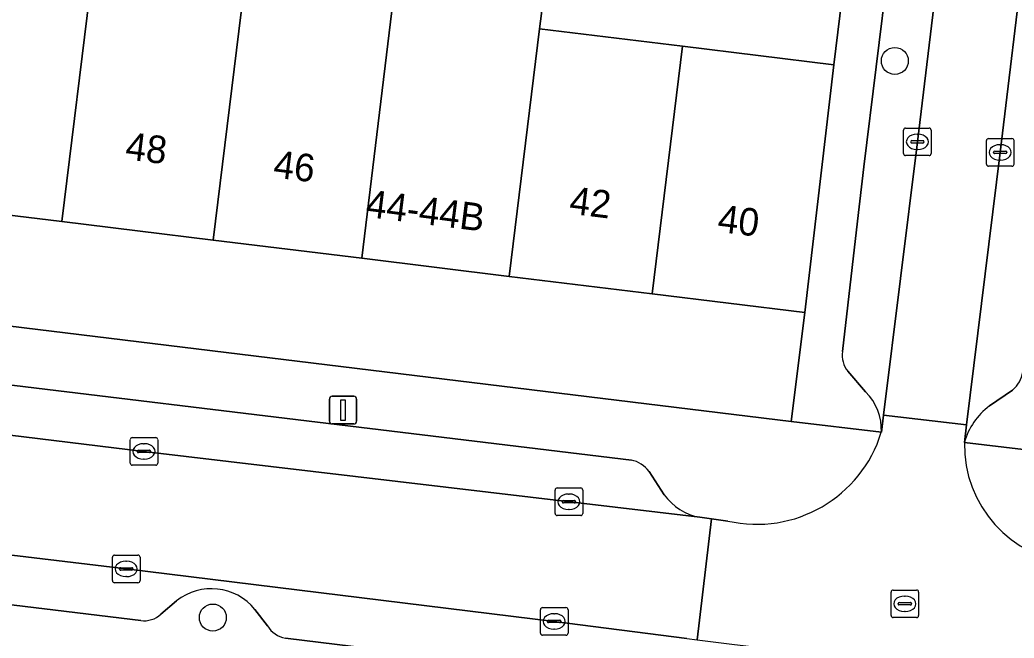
# Model space of a CAD drawing. Extents: x 158086 to 159499, y 382904 to 383981.
# Drawn here: x 158404.38 to 158440.46, y 383257.04 to 383279.46 of the extents above; entities that cross this region are included whole.
import ezdxf

# ---------------------------------------------------------------- set-up
doc = ezdxf.new("R2010")
doc.units = 0
for name, color, linetype in [('IMGEO_Boom', 7, 'Continuous'), ('IMGEO_Erf', 7, 'Continuous'), ('IMGEO_Kolk', 7, 'Continuous'), ('IMGEO_Lichtmast', 7, 'Continuous'), ('IMGEO_Muur', 7, 'Continuous'), ('IMGEO_Pand', 7, 'Continuous'), ('IMGEO_Pand_nummerreeks', 7, 'Continuous'), ('IMGEO_Parkeervlak_open', 7, 'Continuous'), ('IMGEO_Rijbaan_lokaal_open', 7, 'Continuous'), ('IMGEO_Rioolput', 7, 'Continuous'), ('IMGEO_Voetpad_open', 7, 'Continuous')]:
    doc.layers.add(name, color=color, linetype=linetype)

msp = doc.modelspace()

# ---------------------------------------------------------------- linework, layer by layer
at = {"layer": 'IMGEO_Boom'}
for centre in [(158436.131, 383277.971), (158411.383, 383257.783)]:
    msp.add_circle(centre, 0.489, dxfattribs=at)
at = {"layer": 'IMGEO_Erf'}
for points in [[(158434.645, 383283.761), (158432.169, 383284.063), (158431.875, 383281.641), (158428.92, 383282), (158429.214, 383284.422), (158426.241, 383284.791), (158425.71, 383280.454), (158423.437, 383280.732), (158423.241, 383279.132), (158428.425, 383278.501), (158433.917, 383277.832)], [(158432.864, 383268.845), (158427.325, 383269.523), (158422.142, 383270.157), (158416.784, 383270.812), (158411.396, 383271.471), (158405.906, 383272.143), (158400.815, 383272.766), (158395.434, 383273.424), (158390.208, 383274.063), (158384.683, 383274.739), (158379.14, 383275.417), (158378.675, 383271.448), (158432.372, 383264.887)]]:
    msp.add_lwpolyline(points, close=True, dxfattribs=at)
at = {"layer": 'IMGEO_Kolk'}
for p, q in [((158436.448, 383274.61), (158436.448, 383275.462)), ((158436.523, 383275.536), (158437.375, 383275.536)), ((158437.449, 383275.462), (158437.449, 383274.61)), ((158436.707, 383275.03), (158436.707, 383275.042)), ((158436.75, 383275.079), (158437.148, 383275.079)), ((158436.936, 383275.316), (158436.961, 383275.316)), ((158437.191, 383275.042), (158437.191, 383275.03)), ((158439.454, 383274.227), (158439.454, 383275.079)), ((158439.529, 383275.153), (158440.381, 383275.153)), ((158440.455, 383275.079), (158440.455, 383274.227)), ((158437.145, 383274.993), (158436.747, 383274.993)), ((158436.959, 383274.756), (158436.934, 383274.756)), ((158439.713, 383274.647), (158439.713, 383274.659)), ((158439.756, 383274.696), (158440.154, 383274.696)), ((158439.942, 383274.933), (158439.967, 383274.933)), ((158440.197, 383274.659), (158440.197, 383274.647)), ((158437.375, 383274.536), (158436.523, 383274.536)), ((158440.151, 383274.61), (158439.753, 383274.61)), ((158439.965, 383274.373), (158439.94, 383274.373)), ((158440.381, 383274.153), (158439.529, 383274.153)), ((158408.383, 383263.382), (158408.383, 383264.234)), ((158408.458, 383264.308), (158409.31, 383264.308)), ((158409.384, 383264.234), (158409.384, 383263.382)), ((158408.685, 383263.851), (158409.083, 383263.851)), ((158408.871, 383264.088), (158408.896, 383264.088)), ((158408.642, 383263.802), (158408.642, 383263.814)), ((158409.08, 383263.765), (158408.682, 383263.765)), ((158408.894, 383263.528), (158408.869, 383263.528)), ((158409.126, 383263.814), (158409.126, 383263.802)), ((158409.31, 383263.308), (158408.458, 383263.308)), ((158423.804, 383261.556), (158423.804, 383262.408)), ((158423.879, 383262.482), (158424.731, 383262.482)), ((158424.805, 383262.408), (158424.805, 383261.556)), ((158424.106, 383262.025), (158424.504, 383262.025)), ((158424.292, 383262.262), (158424.317, 383262.262)), ((158424.063, 383261.976), (158424.063, 383261.988)), ((158424.501, 383261.939), (158424.103, 383261.939)), ((158424.315, 383261.702), (158424.29, 383261.702)), ((158424.547, 383261.988), (158424.547, 383261.976)), ((158424.731, 383261.482), (158423.879, 383261.482)), ((158407.74, 383259.121), (158407.74, 383259.973)), ((158407.815, 383260.047), (158408.667, 383260.047)), ((158408.741, 383259.973), (158408.741, 383259.121)), ((158407.999, 383259.541), (158407.999, 383259.553)), ((158408.437, 383259.504), (158408.039, 383259.504)), ((158408.042, 383259.59), (158408.44, 383259.59)), ((158408.228, 383259.827), (158408.253, 383259.827)), ((158408.483, 383259.553), (158408.483, 383259.541)), ((158408.251, 383259.267), (158408.226, 383259.267)), ((158408.667, 383259.047), (158407.815, 383259.047)), ((158423.27, 383257.216), (158423.27, 383258.068)), ((158423.345, 383258.142), (158424.197, 383258.142)), ((158424.271, 383258.068), (158424.271, 383257.216)), ((158423.572, 383257.685), (158423.97, 383257.685)), ((158423.758, 383257.922), (158423.783, 383257.922)), ((158423.529, 383257.636), (158423.529, 383257.648)), ((158423.967, 383257.599), (158423.569, 383257.599)), ((158423.781, 383257.362), (158423.756, 383257.362)), ((158424.013, 383257.648), (158424.013, 383257.636)), ((158424.197, 383257.142), (158423.345, 383257.142))]:
    msp.add_line(p, q, dxfattribs=at)
for points in [[(158436.448, 383274.61), (158436.448, 383275.462)], [(158436.523, 383275.536), (158437.375, 383275.536)], [(158437.449, 383275.462), (158437.449, 383274.61)], [(158439.454, 383274.227), (158439.454, 383275.079)], [(158439.529, 383275.153), (158440.381, 383275.153)], [(158440.455, 383275.079), (158440.455, 383274.227)], [(158437.375, 383274.536), (158436.523, 383274.536)], [(158440.381, 383274.153), (158439.529, 383274.153)], [(158408.383, 383263.382), (158408.383, 383264.234)], [(158408.458, 383264.308), (158409.31, 383264.308)], [(158409.384, 383264.234), (158409.384, 383263.382)], [(158409.31, 383263.308), (158408.458, 383263.308)], [(158423.804, 383261.556), (158423.804, 383262.408)], [(158423.879, 383262.482), (158424.731, 383262.482)], [(158424.805, 383262.408), (158424.805, 383261.556)], [(158424.731, 383261.482), (158423.879, 383261.482)], [(158407.74, 383259.121), (158407.74, 383259.973)], [(158407.815, 383260.047), (158408.667, 383260.047)], [(158408.741, 383259.973), (158408.741, 383259.121)], [(158408.667, 383259.047), (158407.815, 383259.047)], [(158423.27, 383257.216), (158423.27, 383258.068)], [(158423.345, 383258.142), (158424.197, 383258.142)], [(158424.271, 383258.068), (158424.271, 383257.216)], [(158424.197, 383257.142), (158423.345, 383257.142)]]:
    msp.add_lwpolyline(points, dxfattribs=at)
for centre, radius, start, end in [((158436.525, 383275.46), 0.0765, 91.552, 178.448), ((158436.525, 383275.46), 0.0765, 91.552, 178.448), ((158437.373, 383275.46), 0.0765, 1.552, 88.448), ((158437.373, 383275.46), 0.0765, 1.552, 88.448), ((158436.747, 383275.039), 0.0403, 85.8775, 175.7526), ((158436.744, 383275.029), 0.0366, 178.938, 274.7102), ((158437.148, 383275.036), 0.043, 264.8664, 352.4533), ((158437.152, 383275.041), 0.0386, 1.7309, 96.639), ((158439.531, 383275.077), 0.0765, 91.552, 178.448), ((158439.531, 383275.077), 0.0765, 91.552, 178.448), ((158440.379, 383275.077), 0.0765, 1.552, 88.448), ((158440.379, 383275.077), 0.0765, 1.552, 88.448), ((158439.753, 383274.656), 0.0403, 85.8775, 175.7526), ((158439.75, 383274.646), 0.0366, 178.938, 274.7102), ((158440.154, 383274.653), 0.043, 264.8664, 352.4533), ((158440.158, 383274.658), 0.0386, 1.7309, 96.639), ((158436.525, 383274.612), 0.0765, 181.552, 268.448), ((158436.525, 383274.612), 0.0765, 181.552, 268.448), ((158437.373, 383274.612), 0.0765, 271.552, 358.448), ((158437.373, 383274.612), 0.0765, 271.552, 358.448), ((158439.531, 383274.229), 0.0765, 181.552, 268.448), ((158439.531, 383274.229), 0.0765, 181.552, 268.448), ((158440.379, 383274.229), 0.0765, 271.552, 358.448), ((158440.379, 383274.229), 0.0765, 271.552, 358.448), ((158408.46, 383264.232), 0.0765, 91.552, 178.448), ((158408.46, 383264.232), 0.0765, 91.552, 178.448), ((158409.308, 383264.232), 0.0765, 1.552, 88.448), ((158409.308, 383264.232), 0.0765, 1.552, 88.448), ((158408.682, 383263.811), 0.0403, 85.8775, 175.7526), ((158409.087, 383263.813), 0.0386, 1.7309, 96.639), ((158408.679, 383263.801), 0.0366, 178.938, 274.7102), ((158409.083, 383263.808), 0.043, 264.8664, 352.4533), ((158408.46, 383263.384), 0.0765, 181.552, 268.448), ((158408.46, 383263.384), 0.0765, 181.552, 268.448), ((158409.308, 383263.384), 0.0765, 271.552, 358.448), ((158409.308, 383263.384), 0.0765, 271.552, 358.448), ((158423.881, 383262.406), 0.0765, 91.552, 178.448), ((158423.881, 383262.406), 0.0765, 91.552, 178.448), ((158424.729, 383262.406), 0.0765, 1.552, 88.448), ((158424.729, 383262.406), 0.0765, 1.552, 88.448), ((158424.103, 383261.985), 0.0403, 85.8775, 175.7526), ((158424.508, 383261.987), 0.0386, 1.7309, 96.639), ((158424.1, 383261.975), 0.0366, 178.938, 274.7102), ((158424.504, 383261.982), 0.043, 264.8664, 352.4533), ((158423.881, 383261.558), 0.0765, 181.552, 268.448), ((158423.881, 383261.558), 0.0765, 181.552, 268.448), ((158424.729, 383261.558), 0.0765, 271.552, 358.448), ((158424.729, 383261.558), 0.0765, 271.552, 358.448), ((158407.817, 383259.971), 0.0765, 91.552, 178.448), ((158407.817, 383259.971), 0.0765, 91.552, 178.448), ((158408.665, 383259.971), 0.0765, 1.552, 88.448), ((158408.665, 383259.971), 0.0765, 1.552, 88.448), ((158408.039, 383259.55), 0.0403, 85.8775, 175.7526), ((158408.036, 383259.54), 0.0366, 178.938, 274.7102), ((158408.44, 383259.547), 0.043, 264.8664, 352.4533), ((158408.444, 383259.552), 0.0386, 1.7309, 96.639), ((158407.817, 383259.123), 0.0765, 181.552, 268.448), ((158407.817, 383259.123), 0.0765, 181.552, 268.448), ((158408.665, 383259.123), 0.0765, 271.552, 358.448), ((158408.665, 383259.123), 0.0765, 271.552, 358.448), ((158423.347, 383258.066), 0.0765, 91.552, 178.448), ((158423.347, 383258.066), 0.0765, 91.552, 178.448), ((158424.195, 383258.066), 0.0765, 1.552, 88.448), ((158424.195, 383258.066), 0.0765, 1.552, 88.448), ((158423.569, 383257.645), 0.0403, 85.8775, 175.7526), ((158423.974, 383257.647), 0.0386, 1.7309, 96.639), ((158423.566, 383257.635), 0.0366, 178.938, 274.7102), ((158423.97, 383257.642), 0.043, 264.8664, 352.4533), ((158423.347, 383257.218), 0.0765, 181.552, 268.448), ((158423.347, 383257.218), 0.0765, 181.552, 268.448), ((158424.195, 383257.218), 0.0765, 271.552, 358.448), ((158424.195, 383257.218), 0.0765, 271.552, 358.448)]:
    msp.add_arc(centre, radius, start, end, dxfattribs=at)
for centre, major_axis, ratio, start_param, end_param in [((158436.935, 383275.036), (-0.387, 0.002), 0.722429, 4.712389, 7.853982), ((158436.96, 383275.036), (-0.39, 0.002), 0.717154, 1.570796, 4.712389), ((158439.941, 383274.653), (-0.387, 0.002), 0.722429, 4.712389, 7.853982), ((158439.966, 383274.653), (-0.39, 0.002), 0.717154, 1.570796, 4.712389), ((158408.87, 383263.808), (-0.387, 0.002), 0.722429, 4.712389, 7.853982), ((158408.895, 383263.808), (-0.39, 0.002), 0.717154, 1.570796, 4.712389), ((158424.291, 383261.982), (-0.387, 0.002), 0.722429, 4.712389, 7.853982), ((158424.316, 383261.982), (-0.39, 0.002), 0.717154, 1.570796, 4.712389), ((158408.227, 383259.547), (-0.387, 0.002), 0.722429, 4.712389, 7.853982), ((158408.252, 383259.547), (-0.39, 0.002), 0.717154, 1.570796, 4.712389), ((158423.757, 383257.642), (-0.387, 0.002), 0.722429, 4.712389, 7.853982), ((158423.782, 383257.642), (-0.39, 0.002), 0.717154, 1.570796, 4.712389)]:
    msp.add_ellipse(centre, major_axis=major_axis, ratio=ratio, start_param=start_param, end_param=end_param, dxfattribs=at)
at = {"layer": 'IMGEO_Lichtmast'}
for p, q in [((158415.612, 383264.906), (158415.612, 383265.706)), ((158415.612, 383265.706), (158415.612, 383264.906)), ((158415.712, 383265.806), (158416.502, 383265.806)), ((158416.502, 383265.806), (158415.712, 383265.806)), ((158416.602, 383265.706), (158416.602, 383264.906)), ((158416.602, 383264.906), (158416.602, 383265.706)), ((158416.502, 383264.806), (158415.712, 383264.806)), ((158415.712, 383264.806), (158416.502, 383264.806))]:
    msp.add_line(p, q, dxfattribs=at)
msp.add_lwpolyline([(158416.032, 383265.681), (158416.182, 383265.681), (158416.182, 383264.931), (158416.032, 383264.931), (158416.032, 383265.681)], dxfattribs=at)
for centre, start, end in [((158415.712, 383265.706), 90, 180), ((158415.712, 383265.706), 90, 180), ((158416.502, 383265.706), 0, 90), ((158416.502, 383265.706), 360, 90), ((158415.712, 383264.906), 180, 270), ((158415.712, 383264.906), 180, 270), ((158416.502, 383264.906), 270, 0), ((158416.502, 383264.906), 270, 0)]:
    msp.add_arc(centre, 0.1, start, end, dxfattribs=at)
at = {"layer": 'IMGEO_Muur'}
msp.add_lwpolyline([(158433.917, 383277.832), (158434.645, 383283.761)], dxfattribs=at)
at = {"layer": 'IMGEO_Pand'}
for points in [[(158412.495, 383280.441), (158409.524, 383280.803), (158410.252, 383286.777), (158407.735, 383287.083), (158407.2, 383282.709), (158407.004, 383281.11), (158405.906, 383272.143), (158411.396, 383271.471)], [(158423.241, 383279.132), (158423.437, 383280.732), (158423.545, 383281.616), (158420.292, 383282.014), (158418.188, 383282.271), (158417.883, 383279.785), (158416.784, 383270.812), (158422.142, 383270.157)], [(158407.004, 383281.11), (158401.912, 383281.73), (158400.815, 383272.766), (158405.906, 383272.143)], [(158416.784, 383270.812), (158417.883, 383279.785), (158412.495, 383280.441), (158411.396, 383271.471)], [(158423.241, 383279.132), (158422.142, 383270.157), (158427.325, 383269.523), (158428.425, 383278.501)], [(158428.425, 383278.501), (158427.325, 383269.523), (158432.864, 383268.845), (158433.917, 383277.832)]]:
    msp.add_lwpolyline(points, close=True, dxfattribs=at)
at = {"layer": 'IMGEO_Parkeervlak_open'}
for points in [[(158435.641, 383264.507), (158435.718, 383265.126), (158436.948, 383275.037), (158439.039, 383292.28), (158441.518, 383312.601)], [(158438.387, 383293.537), (158437.401, 383293.661), (158436.125, 383283.387), (158435.898, 383281.395), (158435.001, 383274.128), (158434.772, 383272.159), (158434.229, 383267.434)], [(158440.857, 383282.175), (158439.954, 383274.653), (158438.734, 383264.775), (158438.654, 383264.131)], [(158379.652, 383267.438), (158382.369, 383266.766), (158396.295, 383265.346), (158408.879, 383263.807), (158429.056, 383261.419)], [(158426.571, 383263.495), (158392.774, 383267.581)], [(158434.425, 383266.718), (158435.072, 383265.964)], [(158439.563, 383265.457), (158440.403, 383266.035)], [(158428.587, 383257.026), (158423.767, 383257.644), (158408.237, 383259.549), (158395.678, 383261.052), (158381.932, 383262.725), (158379.187, 383263.032), (158378.681, 383263.089)], [(158427.765, 383262.239), (158427.212, 383263.083)], [(158381.189, 383261.016), (158408.772, 383257.673)], [(158409.498, 383257.902), (158410.067, 383258.385)], [(158412.913, 383258.08), (158413.369, 383257.478)], [(158414.014, 383257.037), (158425.67, 383255.607)]]:
    msp.add_lwpolyline(points, dxfattribs=at)
for centre, radius, start, end in [((158435.121, 383267.293), 0.903, 171.0384, 219.5801), ((158439.753, 383266.833), 1.029, 309.1537, 352.2957), ((158433.717, 383264.595), 1.926, 357.376, 45.2881), ((158441.096, 383263.431), 2.541, 127.1247, 164.0124), ((158426.342, 383262.434), 1.085, 36.7192, 77.8193), ((158429.403, 383263.391), 2.003, 215.1303, 260.0251), ((158411.335, 383256.789), 2.038, 39.2876, 128.4786), ((158408.889, 383258.567), 0.902, 262.533, 312.4803), ((158414.166, 383257.951), 0.926, 210.6985, 260.579)]:
    msp.add_arc(centre, radius, start, end, dxfattribs=at)
at = {"layer": 'IMGEO_Rijbaan_lokaal_open'}
for points in [[(158440.857, 383282.175), (158441.307, 383285.994), (158442.032, 383291.844), (158444.538, 383312.135), (158445.576, 383320.606), (158442.568, 383320.923), (158441.518, 383312.601), (158439.039, 383292.28), (158436.948, 383275.037), (158435.718, 383265.126), (158438.734, 383264.775), (158439.954, 383274.653)], [(158379.652, 383267.438), (158379.187, 383263.032), (158381.932, 383262.725), (158395.678, 383261.052), (158408.237, 383259.549), (158423.767, 383257.644), (158428.587, 383257.026), (158428.962, 383256.978), (158429.482, 383261.362), (158429.056, 383261.419), (158408.879, 383263.807), (158396.295, 383265.346), (158382.369, 383266.766)]]:
    msp.add_lwpolyline(points, close=True, dxfattribs=at)
for points in [[(158438.654, 383264.131), (158438.734, 383264.775), (158435.718, 383265.126), (158435.641, 383264.507)], [(158430.071, 383261.283), (158429.482, 383261.362), (158428.962, 383256.978), (158430.213, 383256.818), (158435.6, 383256.18), (158436.221, 383256.113), (158441.594, 383255.43), (158442.383, 383255.339), (158442.931, 383259.696), (158442.608, 383259.739)]]:
    msp.add_lwpolyline(points, dxfattribs=at)
for centre, radius, start, end in [((158431.123, 383265.889), 4.724, 257.1326, 342.9933), ((158442.982, 383264.051), 4.328, 178.9438, 265.0479)]:
    msp.add_arc(centre, radius, start, end, dxfattribs=at)
at = {"layer": 'IMGEO_Rioolput'}
for p, q in [((158436.069, 383258.781), (158436.921, 383258.781)), ((158435.994, 383257.855), (158435.994, 383258.707)), ((158436.482, 383258.561), (158436.507, 383258.561)), ((158436.995, 383258.707), (158436.995, 383257.855)), ((158436.253, 383258.275), (158436.253, 383258.287)), ((158436.691, 383258.238), (158436.293, 383258.238)), ((158436.296, 383258.324), (158436.694, 383258.324)), ((158436.737, 383258.287), (158436.737, 383258.275)), ((158436.921, 383257.781), (158436.069, 383257.781)), ((158436.505, 383258.001), (158436.48, 383258.001))]:
    msp.add_line(p, q, dxfattribs=at)
for points in [[(158436.069, 383258.781), (158436.921, 383258.781)], [(158435.994, 383257.855), (158435.994, 383258.707)], [(158436.995, 383258.707), (158436.995, 383257.855)], [(158436.921, 383257.781), (158436.069, 383257.781)]]:
    msp.add_lwpolyline(points, dxfattribs=at)
for centre, radius, start, end in [((158436.071, 383258.705), 0.0765, 91.552, 178.448), ((158436.071, 383258.705), 0.0765, 91.552, 178.448), ((158436.919, 383258.705), 0.0765, 1.552, 88.448), ((158436.919, 383258.705), 0.0765, 1.552, 88.448), ((158436.293, 383258.284), 0.0403, 85.8775, 175.7526), ((158436.29, 383258.274), 0.0366, 178.938, 274.7102), ((158436.694, 383258.281), 0.043, 264.8664, 352.4533), ((158436.698, 383258.286), 0.0386, 1.7309, 96.639), ((158436.071, 383257.857), 0.0765, 181.552, 268.448), ((158436.071, 383257.857), 0.0765, 181.552, 268.448), ((158436.919, 383257.857), 0.0765, 271.552, 358.448), ((158436.919, 383257.857), 0.0765, 271.552, 358.448)]:
    msp.add_arc(centre, radius, start, end, dxfattribs=at)
for centre, major_axis, ratio, start_param, end_param in [((158436.481, 383258.281), (-0.387, 0.002), 0.722429, 4.712389, 7.853982), ((158436.506, 383258.281), (-0.39, 0.002), 0.717154, 1.570796, 4.712389)]:
    msp.add_ellipse(centre, major_axis=major_axis, ratio=ratio, start_param=start_param, end_param=end_param, dxfattribs=at)
at = {"layer": 'IMGEO_Voetpad_open'}
for points in [[(158449.976, 383381.426), (158446.838, 383381.803), (158446.064, 383377.253), (158444.131, 383361.431), (158443.915, 383359.655), (158434.771, 383284.796), (158434.645, 383283.761), (158433.917, 383277.832), (158432.864, 383268.845), (158432.372, 383264.887), (158435.641, 383264.507)], [(158438.654, 383264.131), (158442.228, 383263.707), (158442.705, 383267.65), (158443.817, 383276.596), (158444.304, 383280.544), (158444.825, 383284.777), (158444.949, 383285.754), (158453.777, 383355.357), (158453.937, 383355.354), (158453.954, 383355.494), (158454.117, 383356.872), (158455.513, 383368.163)], [(158434.229, 383267.434), (158434.772, 383272.159), (158435.001, 383274.128), (158435.898, 383281.395), (158436.125, 383283.387), (158437.401, 383293.661), (158438.387, 383293.537)], [(158435.641, 383264.507), (158432.372, 383264.887), (158378.675, 383271.448), (158375.081, 383271.957)], [(158392.774, 383267.581), (158426.571, 383263.495)], [(158435.072, 383265.964), (158434.425, 383266.718)], [(158440.403, 383266.035), (158439.563, 383265.457)], [(158495.88, 383257.124), (158442.228, 383263.707), (158438.654, 383264.131)], [(158427.212, 383263.083), (158427.765, 383262.239)], [(158429.056, 383261.419), (158429.482, 383261.362), (158430.071, 383261.283)], [(158408.772, 383257.673), (158381.189, 383261.016)], [(158410.067, 383258.385), (158409.498, 383257.902)], [(158413.369, 383257.478), (158412.913, 383258.08)], [(158425.67, 383255.607), (158414.014, 383257.037)]]:
    msp.add_lwpolyline(points, dxfattribs=at)
for centre, radius, start, end in [((158435.121, 383267.293), 0.903, 171.0384, 219.5801), ((158439.753, 383266.833), 1.029, 309.1537, 352.2957), ((158433.717, 383264.595), 1.926, 357.376, 45.2881), ((158441.096, 383263.431), 2.541, 127.1247, 164.0124), ((158431.123, 383265.889), 4.724, 257.1326, 342.9933), ((158442.982, 383264.051), 4.328, 178.9438, 265.0479), ((158426.342, 383262.434), 1.085, 36.7192, 77.8193), ((158429.403, 383263.391), 2.003, 215.1303, 260.0251), ((158411.335, 383256.789), 2.038, 39.2876, 128.4786), ((158408.889, 383258.567), 0.902, 262.533, 312.4803), ((158414.166, 383257.951), 0.926, 210.6985, 260.579)]:
    msp.add_arc(centre, radius, start, end, dxfattribs=at)

# ---------------------------------------------------------------- texts
at = {"layer": 'IMGEO_Pand_nummerreeks'}
for s, rotation, p in [('48', 353.0271, (158408.176, 383274.404)), ('46', 353.0257, (158413.546, 383273.747)), ('44-44B', 352.8323, (158416.901, 383272.318)), ('42', 353.0257, (158424.288, 383272.433)), ('40', 353.0257, (158429.666, 383271.775))]:
    msp.add_text(s, height=1, rotation=rotation, dxfattribs=at).set_placement(p)

doc.saveas('drawing.dxf')
